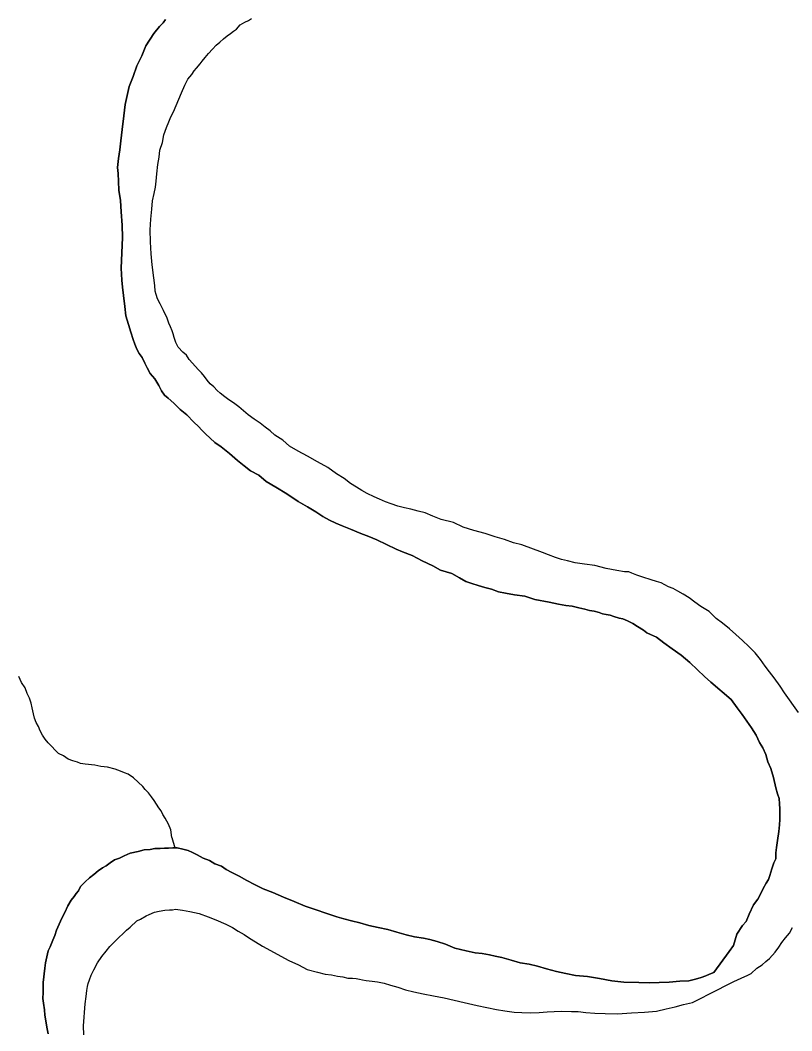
# Model space of a CAD drawing. Extents: x 2.1 to 73.9, y 4 to 26.
# Drawn here: x 47.8205 to 48.0657, y 24.3627 to 24.6839 of the extents above; entities that cross this region are included whole.
import ezdxf

# ---------------------------------------------------------------- set-up
doc = ezdxf.new("R2010")
doc.units = 0
doc.layers.add('GM_X_Major_River', color=7, linetype='Continuous')
doc.layers.add('GM_X_Minor_River', color=7, linetype='Continuous')

msp = doc.modelspace()

# ---------------------------------------------------------------- linework, layer by layer
at = {"layer": 'GM_X_Major_River'}
for points in [[(47.86672, 24.68415), (47.86593, 24.68303), (47.86477, 24.68192), (47.863, 24.67969), (47.86043, 24.67577), (47.85921, 24.67257), (47.85761, 24.66938), (47.85639, 24.666), (47.85517, 24.6628), (47.85453, 24.65997), (47.85389, 24.65713), (47.85342, 24.65354), (47.85293, 24.64918), (47.85246, 24.64559), (47.8522, 24.64274), (47.85174, 24.63991), (47.85148, 24.63706), (47.85163, 24.63516), (47.85175, 24.63269), (47.85187, 24.62984), (47.85236, 24.6266), (47.85265, 24.62298), (47.85292, 24.6188), (47.85301, 24.61481), (47.85258, 24.60513), (47.85287, 24.60133), (47.853, 24.59905), (47.85331, 24.59638), (47.8538, 24.59295), (47.8541, 24.5899), (47.85498, 24.58722), (47.85568, 24.58474), (47.85638, 24.58244), (47.85691, 24.58091), (47.85763, 24.57937), (47.85836, 24.57802), (47.85928, 24.57667), (47.86018, 24.57494), (47.8609, 24.5734), (47.86181, 24.57167), (47.86328, 24.56992), (47.86456, 24.5678), (47.86547, 24.56607), (47.86638, 24.56471), (47.8675, 24.56374), (47.86936, 24.56217), (47.8714, 24.56022), (47.87344, 24.55846), (47.87566, 24.55612), (47.87715, 24.55476), (47.87826, 24.55359), (47.87937, 24.55242), (47.88085, 24.55105), (47.88234, 24.54969), (47.88439, 24.54831), (47.887, 24.54615), (47.8896, 24.544), (47.89165, 24.54223), (47.8937, 24.54066), (47.89632, 24.53927), (47.89874, 24.53731), (47.90174, 24.53552), (47.90529, 24.53334), (47.90884, 24.53097), (47.91184, 24.52919), (47.91446, 24.5276), (47.9167, 24.52622), (47.91876, 24.52502), (47.92082, 24.52402), (47.92289, 24.52321), (47.92553, 24.52219), (47.92872, 24.52078), (47.93135, 24.51977), (47.9338, 24.51875), (47.93999, 24.51575), (47.94206, 24.51494), (47.94507, 24.51372), (47.94826, 24.51212), (47.95163, 24.51052), (47.95407, 24.50912), (47.95765, 24.50808), (47.96009, 24.50669), (47.96214, 24.5055), (47.96403, 24.50488), (47.9661, 24.50426), (47.96818, 24.50364), (47.97025, 24.50302), (47.97251, 24.5022), (47.97478, 24.50176), (47.97762, 24.50131), (47.98083, 24.50085)], [(47.98083, 24.50085), (47.97762, 24.50131), (47.97478, 24.50176), (47.97251, 24.5022), (47.97025, 24.50302), (47.96818, 24.50364), (47.9661, 24.50426), (47.96403, 24.50488), (47.96214, 24.5055), (47.96009, 24.50669), (47.95765, 24.50808), (47.95407, 24.50912), (47.95163, 24.51052), (47.94826, 24.51212), (47.94507, 24.51372), (47.94206, 24.51494), (47.93999, 24.51575), (47.9338, 24.51875), (47.93135, 24.51977), (47.92872, 24.52078), (47.92553, 24.52219), (47.92289, 24.52321), (47.92082, 24.52402), (47.91876, 24.52502), (47.9167, 24.52622), (47.91446, 24.5276), (47.91184, 24.52919), (47.90884, 24.53097), (47.90529, 24.53334), (47.90174, 24.53552), (47.89874, 24.53731), (47.89632, 24.53927), (47.8937, 24.54066), (47.89165, 24.54223), (47.8896, 24.544), (47.887, 24.54615), (47.88439, 24.54831), (47.88234, 24.54969), (47.88085, 24.55105), (47.87937, 24.55242), (47.87826, 24.55359), (47.87715, 24.55476), (47.87566, 24.55612), (47.87344, 24.55846), (47.8714, 24.56022), (47.86936, 24.56217), (47.8675, 24.56374), (47.86638, 24.56471), (47.86547, 24.56607), (47.86456, 24.5678), (47.86328, 24.56992), (47.86181, 24.57167), (47.8609, 24.5734), (47.86018, 24.57494), (47.85928, 24.57667), (47.85836, 24.57802), (47.85763, 24.57937), (47.85691, 24.58091), (47.85638, 24.58244), (47.85568, 24.58474), (47.85498, 24.58722), (47.8541, 24.5899), (47.8538, 24.59295), (47.85331, 24.59638), (47.853, 24.59905), (47.85287, 24.60133), (47.85258, 24.60513), (47.85301, 24.61481), (47.85292, 24.6188), (47.85265, 24.62298), (47.85236, 24.6266), (47.85187, 24.62984), (47.85175, 24.63269), (47.85163, 24.63516), (47.85148, 24.63706), (47.85174, 24.63991), (47.8522, 24.64274), (47.85246, 24.64559), (47.85293, 24.64918), (47.85342, 24.65354), (47.85389, 24.65713), (47.85453, 24.65997), (47.85517, 24.6628), (47.85639, 24.666), (47.85761, 24.66938), (47.85921, 24.67257), (47.86043, 24.67577), (47.863, 24.67969), (47.86477, 24.68192), (47.86593, 24.68303), (47.86672, 24.68415)], [(47.89301, 24.55853), (47.89152, 24.55971), (47.89003, 24.56107), (47.88835, 24.56226), (47.88686, 24.56324), (47.88555, 24.56423), (47.88406, 24.5654), (47.88313, 24.56619), (47.88202, 24.56736), (47.88091, 24.56833), (47.87999, 24.5695), (47.87907, 24.57066), (47.87815, 24.57182), (47.87722, 24.57279), (47.87427, 24.5761), (47.87335, 24.57745), (47.87223, 24.57843), (47.87075, 24.57998), (47.87003, 24.58152), (47.8695, 24.58305), (47.86915, 24.5842), (47.8688, 24.58516), (47.86826, 24.5865), (47.86772, 24.58766), (47.86719, 24.58919), (47.86611, 24.59169), (47.86502, 24.5938), (47.86411, 24.59535), (47.86377, 24.59668), (47.86341, 24.59783), (47.86327, 24.59954), (47.86295, 24.60202), (47.86249, 24.60621), (47.86219, 24.60964), (47.86191, 24.61344), (47.86181, 24.61724), (47.86209, 24.62065), (47.86236, 24.62387), (47.86262, 24.62653), (47.86305, 24.62879), (47.86348, 24.63087), (47.86372, 24.63277), (47.86397, 24.63504), (47.86423, 24.63807), (47.86467, 24.64034), (47.86492, 24.64261), (47.86574, 24.64506), (47.86618, 24.64752), (47.867, 24.64977), (47.8678, 24.65165), (47.86841, 24.65316), (47.86921, 24.65484), (47.87183, 24.66086), (47.87285, 24.6633), (47.87384, 24.66517), (47.87502, 24.66666), (47.87581, 24.66778), (47.87659, 24.66871), (47.87776, 24.67001), (47.87835, 24.67094), (47.87933, 24.67206), (47.88032, 24.67336), (47.88168, 24.67466), (47.88285, 24.67596), (47.88401, 24.67688), (47.88518, 24.67799), (47.88634, 24.67891), (47.88731, 24.67964), (47.88828, 24.68038), (47.88925, 24.68111), (47.89042, 24.68241), (47.89196, 24.68332), (47.89312, 24.68386), (47.89408, 24.68441)], [(47.89301, 24.55853), (47.89152, 24.55971), (47.89003, 24.56107), (47.88835, 24.56226), (47.88686, 24.56324), (47.88555, 24.56423), (47.88406, 24.5654), (47.88313, 24.56619), (47.88202, 24.56736), (47.88091, 24.56833), (47.87999, 24.5695), (47.87907, 24.57066), (47.87815, 24.57182), (47.87722, 24.57279), (47.87427, 24.5761), (47.87335, 24.57745), (47.87223, 24.57843), (47.87075, 24.57998), (47.87003, 24.58152), (47.8695, 24.58305), (47.86915, 24.5842), (47.8688, 24.58516), (47.86826, 24.5865), (47.86772, 24.58766), (47.86719, 24.58919), (47.86611, 24.59169), (47.86502, 24.5938), (47.86411, 24.59535), (47.86377, 24.59668), (47.86341, 24.59783), (47.86327, 24.59954), (47.86295, 24.60202), (47.86249, 24.60621), (47.86219, 24.60964), (47.86191, 24.61344), (47.86181, 24.61724), (47.86209, 24.62065), (47.86236, 24.62387), (47.86262, 24.62653), (47.86305, 24.62879), (47.86348, 24.63087), (47.86372, 24.63277), (47.86397, 24.63504), (47.86423, 24.63807), (47.86467, 24.64034), (47.86492, 24.64261), (47.86574, 24.64506), (47.86618, 24.64752), (47.867, 24.64977), (47.8678, 24.65165), (47.86841, 24.65316), (47.86921, 24.65484), (47.87183, 24.66086), (47.87285, 24.6633), (47.87384, 24.66517), (47.87502, 24.66666), (47.87581, 24.66778), (47.87659, 24.66871), (47.87776, 24.67001), (47.87835, 24.67094), (47.87933, 24.67206), (47.88032, 24.67336), (47.88168, 24.67466), (47.88285, 24.67596), (47.88401, 24.67688), (47.88518, 24.67799), (47.88634, 24.67891), (47.88731, 24.67964), (47.88828, 24.68038), (47.88925, 24.68111), (47.89042, 24.68241), (47.89196, 24.68332), (47.89312, 24.68386), (47.89408, 24.68441)], [(48.06785, 24.46389), (48.06344, 24.47007), (48.06198, 24.4722), (48.06015, 24.47491), (48.05867, 24.47684), (48.0572, 24.47859), (48.05573, 24.48071), (48.05408, 24.48285), (48.05204, 24.4848), (48.05, 24.48675), (48.04796, 24.4887), (48.04591, 24.49046), (48.04368, 24.49222), (48.04163, 24.4938), (48.0394, 24.49594), (48.03678, 24.49753), (48.03492, 24.4989), (48.03305, 24.50028), (48.03118, 24.50147), (48.0295, 24.50246), (48.028, 24.50326), (48.02649, 24.50386), (48.02537, 24.50446), (48.02424, 24.50506), (48.02274, 24.50548), (48.02104, 24.50609), (48.0184, 24.50692), (48.01652, 24.50754), (48.01483, 24.50815), (48.01389, 24.50855), (48.01256, 24.50859), (48.0101, 24.50903), (48.0067, 24.50969), (48.00311, 24.51054), (47.99989, 24.511), (47.99686, 24.51145), (47.99441, 24.51209), (47.99252, 24.51251), (47.99064, 24.51313), (47.98838, 24.51395), (47.9865, 24.51476), (47.97991, 24.5172), (47.97727, 24.51784), (47.97445, 24.51886), (47.97143, 24.5197), (47.96823, 24.52073), (47.96464, 24.52177), (47.96125, 24.5228), (47.95825, 24.52421), (47.95428, 24.52526), (47.95165, 24.52628), (47.94921, 24.52729), (47.94694, 24.52791), (47.94468, 24.52854), (47.9426, 24.52897), (47.94052, 24.52941), (47.93845, 24.53022), (47.93657, 24.53084), (47.93469, 24.53164), (47.933, 24.53245), (47.93075, 24.53345), (47.92906, 24.53445), (47.92738, 24.53544), (47.92551, 24.53662), (47.92346, 24.5382), (47.92103, 24.53978), (47.91823, 24.54175), (47.91505, 24.54354), (47.91186, 24.54533), (47.90886, 24.54692), (47.90605, 24.54851), (47.90401, 24.55046), (47.90139, 24.55205), (47.89991, 24.55342), (47.89842, 24.55459), (47.89674, 24.55578), (47.89487, 24.55715), (47.89301, 24.55853)], [(48.06785, 24.46389), (48.06344, 24.47007), (48.06198, 24.4722), (48.06015, 24.47491), (48.05867, 24.47684), (48.0572, 24.47859), (48.05573, 24.48071), (48.05408, 24.48285), (48.05204, 24.4848), (48.05, 24.48675), (48.04796, 24.4887), (48.04591, 24.49046), (48.04368, 24.49222), (48.04163, 24.4938), (48.0394, 24.49594), (48.03678, 24.49753), (48.03492, 24.4989), (48.03305, 24.50028), (48.03118, 24.50147), (48.0295, 24.50246), (48.028, 24.50326), (48.02649, 24.50386), (48.02537, 24.50446), (48.02424, 24.50506), (48.02274, 24.50548), (48.02104, 24.50609), (48.0184, 24.50692), (48.01652, 24.50754), (48.01483, 24.50815), (48.01389, 24.50855), (48.01256, 24.50859), (48.0101, 24.50903), (48.0067, 24.50969), (48.00311, 24.51054), (47.99989, 24.511), (47.99686, 24.51145), (47.99441, 24.51209), (47.99252, 24.51251), (47.99064, 24.51313), (47.98838, 24.51395), (47.9865, 24.51476), (47.97991, 24.5172), (47.97727, 24.51784), (47.97445, 24.51886), (47.97143, 24.5197), (47.96823, 24.52073), (47.96464, 24.52177), (47.96125, 24.5228), (47.95825, 24.52421), (47.95428, 24.52526), (47.95165, 24.52628), (47.94921, 24.52729), (47.94694, 24.52791), (47.94468, 24.52854), (47.9426, 24.52897), (47.94052, 24.52941), (47.93845, 24.53022), (47.93657, 24.53084), (47.93469, 24.53164), (47.933, 24.53245), (47.93075, 24.53345), (47.92906, 24.53445), (47.92738, 24.53544), (47.92551, 24.53662), (47.92346, 24.5382), (47.92103, 24.53978), (47.91823, 24.54175), (47.91505, 24.54354), (47.91186, 24.54533), (47.90886, 24.54692), (47.90605, 24.54851), (47.90401, 24.55046), (47.90139, 24.55205), (47.89991, 24.55342), (47.89842, 24.55459), (47.89674, 24.55578), (47.89487, 24.55715), (47.89301, 24.55853)], [(47.98083, 24.50085), (47.98404, 24.49982), (47.98857, 24.49894), (47.99159, 24.4983), (47.99386, 24.49786), (47.99595, 24.49762), (47.99803, 24.49718), (47.99991, 24.49675), (48.00142, 24.49634), (48.00294, 24.49611), (48.00445, 24.49569), (48.00557, 24.49528), (48.00671, 24.49506), (48.00803, 24.49484), (48.00916, 24.49443), (48.01086, 24.49382), (48.01199, 24.4936), (48.01349, 24.49299), (48.01518, 24.49219), (48.01668, 24.4912), (48.01855, 24.49002), (48.01967, 24.48923), (48.02079, 24.48863), (48.02267, 24.48782), (48.0251, 24.48605), (48.02771, 24.48409), (48.03051, 24.48212), (48.0333, 24.47977), (48.03571, 24.47743), (48.03793, 24.47528), (48.03998, 24.47352), (48.04649, 24.46804), (48.04832, 24.46533), (48.04998, 24.4632), (48.05144, 24.46108), (48.05291, 24.45895), (48.05437, 24.45663), (48.05545, 24.45433), (48.05655, 24.45259), (48.05744, 24.45048), (48.05814, 24.44818), (48.05904, 24.44607), (48.05992, 24.4432), (48.0606, 24.43996), (48.06112, 24.43804), (48.06165, 24.43651), (48.0618, 24.4348), (48.06195, 24.43328), (48.06191, 24.43176), (48.06186, 24.42986), (48.06182, 24.42815), (48.06158, 24.42607), (48.06113, 24.42323), (48.06088, 24.42096), (48.06065, 24.41926), (48.0606, 24.41736), (48.06, 24.41605), (48.05938, 24.41416), (48.05876, 24.41209), (48.05834, 24.41077), (48.05756, 24.40965), (48.05656, 24.40797), (48.05576, 24.40609), (48.05496, 24.40459), (48.05358, 24.40273), (48.05218, 24.39972), (48.05117, 24.39747), (48.05, 24.39617), (48.04822, 24.39337), (48.04718, 24.38979), (48.0458, 24.38792), (48.04089, 24.38121), (48.03954, 24.38068), (48.03839, 24.38014), (48.03686, 24.37961), (48.03513, 24.37908), (48.03303, 24.37857), (48.03018, 24.37845), (48.02675, 24.37816), (48.02352, 24.37805), (48.02048, 24.37793), (48.01706, 24.37802), (48.01232, 24.37814), (48.00853, 24.37862), (48.00456, 24.37929), (48.00078, 24.37996), (47.99698, 24.38024), (47.99396, 24.38089), (47.99094, 24.38153), (47.98773, 24.38237), (47.9849, 24.38321), (47.98226, 24.38384), (47.97942, 24.3843), (47.97659, 24.38513), (47.97357, 24.38596), (47.9715, 24.3864), (47.96961, 24.38682), (47.96734, 24.38726), (47.96507, 24.38751), (47.96223, 24.38815)], [(47.96223, 24.38815), (47.96507, 24.38751), (47.96734, 24.38726), (47.96961, 24.38682), (47.9715, 24.3864), (47.97357, 24.38596), (47.97659, 24.38513), (47.97942, 24.3843), (47.98226, 24.38384), (47.9849, 24.38321), (47.98773, 24.38237), (47.99094, 24.38153), (47.99396, 24.38089), (47.99698, 24.38024), (48.00078, 24.37996), (48.00456, 24.37929), (48.00853, 24.37862), (48.01232, 24.37814), (48.01706, 24.37802), (48.02048, 24.37793), (48.02352, 24.37805), (48.02675, 24.37816), (48.03018, 24.37845), (48.03303, 24.37857), (48.03513, 24.37908), (48.03686, 24.37961), (48.03839, 24.38014), (48.03954, 24.38068), (48.04089, 24.38121), (48.0458, 24.38792), (48.04718, 24.38979), (48.04822, 24.39337), (48.05, 24.39617), (48.05117, 24.39747), (48.05218, 24.39972), (48.05358, 24.40273), (48.05496, 24.40459), (48.05576, 24.40609), (48.05656, 24.40797), (48.05756, 24.40965), (48.05834, 24.41077), (48.05876, 24.41209), (48.05938, 24.41416), (48.06, 24.41605), (48.0606, 24.41736), (48.06065, 24.41926), (48.06088, 24.42096), (48.06113, 24.42323), (48.06158, 24.42607), (48.06182, 24.42815), (48.06186, 24.42986), (48.06191, 24.43176), (48.06195, 24.43328), (48.0618, 24.4348), (48.06165, 24.43651), (48.06112, 24.43804), (48.0606, 24.43996), (48.05992, 24.4432), (48.05904, 24.44607), (48.05814, 24.44818), (48.05744, 24.45048), (48.05655, 24.45259), (48.05545, 24.45433), (48.05437, 24.45663), (48.05291, 24.45895), (48.05144, 24.46108), (48.04998, 24.4632), (48.04832, 24.46533), (48.04649, 24.46804), (48.03998, 24.47352), (48.03793, 24.47528), (48.03571, 24.47743), (48.0333, 24.47977), (48.03051, 24.48212), (48.02771, 24.48409), (48.0251, 24.48605), (48.02267, 24.48782), (48.02079, 24.48863), (48.01967, 24.48923), (48.01855, 24.49002), (48.01668, 24.4912), (48.01518, 24.49219), (48.01349, 24.49299), (48.01199, 24.4936), (48.01086, 24.49382), (48.00916, 24.49443), (48.00803, 24.49484), (48.00671, 24.49506), (48.00557, 24.49528), (48.00445, 24.49569), (48.00294, 24.49611), (48.00142, 24.49634), (47.99991, 24.49675), (47.99803, 24.49718), (47.99595, 24.49762), (47.99386, 24.49786), (47.99159, 24.4983), (47.98857, 24.49894), (47.98404, 24.49982), (47.98083, 24.50085)], [(47.96223, 24.38815), (47.95865, 24.389), (47.95564, 24.39022), (47.953, 24.39104), (47.95074, 24.39167), (47.94866, 24.3921), (47.94582, 24.39256), (47.94318, 24.39319), (47.94016, 24.39403), (47.93733, 24.39486), (47.93431, 24.39551), (47.93128, 24.39615), (47.92846, 24.39698), (47.92581, 24.39762), (47.92336, 24.39825), (47.9211, 24.39888), (47.91112, 24.40236), (47.90754, 24.40378), (47.90416, 24.4052), (47.90078, 24.40661), (47.89777, 24.40783), (47.89496, 24.40923), (47.89252, 24.41043), (47.89008, 24.41182), (47.88783, 24.41302), (47.88596, 24.41402), (47.88446, 24.415), (47.88239, 24.41582), (47.88071, 24.41681), (47.87864, 24.41762), (47.87677, 24.41862), (47.87527, 24.41942), (47.87395, 24.42002), (47.87225, 24.42044), (47.87037, 24.42087), (47.86904, 24.4209), (47.8677, 24.42075), (47.86637, 24.42078), (47.86504, 24.42062), (47.86333, 24.42067), (47.8618, 24.42033), (47.8599, 24.42019), (47.85799, 24.41967), (47.85551, 24.41916), (47.85358, 24.41826), (47.85205, 24.41754), (47.85051, 24.41701), (47.84916, 24.41609), (47.84781, 24.41518), (47.84665, 24.41445), (47.8453, 24.41353), (47.84394, 24.41243), (47.84258, 24.41132), (47.84122, 24.41003), (47.83966, 24.40855), (47.83906, 24.40724), (47.83828, 24.40631), (47.83768, 24.40537), (47.83671, 24.40426), (47.83571, 24.40238), (47.83471, 24.40032), (47.83371, 24.39845), (47.83291, 24.39657), (47.8321, 24.39469), (47.83149, 24.393), (47.83088, 24.39149), (47.83007, 24.38943), (47.82946, 24.38811), (47.82904, 24.38622), (47.82861, 24.38434), (47.82838, 24.38263), (47.82788, 24.37809), (47.82784, 24.37657), (47.8278, 24.37486), (47.82775, 24.37297), (47.8279, 24.37144), (47.82823, 24.36935), (47.82838, 24.36763), (47.82872, 24.36592), (47.82904, 24.36382), (47.82937, 24.36172)], [(47.82937, 24.36172), (47.82904, 24.36382), (47.82872, 24.36592), (47.82838, 24.36763), (47.82823, 24.36935), (47.8279, 24.37144), (47.82775, 24.37297), (47.8278, 24.37486), (47.82784, 24.37657), (47.82788, 24.37809), (47.82838, 24.38263), (47.82861, 24.38434), (47.82904, 24.38622), (47.82946, 24.38811), (47.83007, 24.38943), (47.83088, 24.39149), (47.83149, 24.393), (47.8321, 24.39469), (47.83291, 24.39657), (47.83371, 24.39845), (47.83471, 24.40032), (47.83571, 24.40238), (47.83671, 24.40426), (47.83768, 24.40537), (47.83828, 24.40631), (47.83906, 24.40724), (47.83966, 24.40855), (47.84122, 24.41003), (47.84258, 24.41132), (47.84394, 24.41243), (47.8453, 24.41353), (47.84665, 24.41445), (47.84781, 24.41518), (47.84916, 24.41609), (47.85051, 24.41701), (47.85205, 24.41754), (47.85358, 24.41826), (47.85551, 24.41916), (47.85799, 24.41967), (47.8599, 24.42019), (47.8618, 24.42033), (47.86333, 24.42067), (47.86504, 24.42062), (47.86637, 24.42078), (47.8677, 24.42075), (47.86904, 24.4209), (47.87037, 24.42087), (47.87225, 24.42044), (47.87395, 24.42002), (47.87527, 24.41942), (47.87677, 24.41862), (47.87864, 24.41762), (47.88071, 24.41681), (47.88239, 24.41582), (47.88446, 24.415), (47.88596, 24.41402), (47.88783, 24.41302), (47.89008, 24.41182), (47.89252, 24.41043), (47.89496, 24.40923), (47.89777, 24.40783), (47.90078, 24.40661), (47.90416, 24.4052), (47.90754, 24.40378), (47.91112, 24.40236), (47.9211, 24.39888), (47.92336, 24.39825), (47.92581, 24.39762), (47.92846, 24.39698), (47.93128, 24.39615), (47.93431, 24.39551), (47.93733, 24.39486), (47.94016, 24.39403), (47.94318, 24.39319), (47.94582, 24.39256), (47.94866, 24.3921), (47.95074, 24.39167), (47.953, 24.39104), (47.95564, 24.39022), (47.95865, 24.389), (47.96223, 24.38815)], [(47.85179, 24.39229), (47.85335, 24.39377), (47.85432, 24.3947), (47.85548, 24.39561), (47.85762, 24.39765), (47.85878, 24.39819), (47.86052, 24.39928), (47.86147, 24.39964), (47.8632, 24.40036), (47.86473, 24.4007), (47.86645, 24.40103), (47.86797, 24.40118), (47.86892, 24.40116), (47.86987, 24.40132), (47.87215, 24.40108), (47.87441, 24.40064), (47.87744, 24.39999), (47.88026, 24.39897), (47.88271, 24.39796), (47.8859, 24.39655), (47.88796, 24.39555), (47.88983, 24.39436), (47.89171, 24.39336), (47.89339, 24.39218), (47.89526, 24.391), (47.8975, 24.38961), (47.90593, 24.38503), (47.90894, 24.38362), (47.91175, 24.38222), (47.91496, 24.38138), (47.91741, 24.38075), (47.91949, 24.3805), (47.92138, 24.38008), (47.92309, 24.37984), (47.9246, 24.37943), (47.92611, 24.37939), (47.92725, 24.37936), (47.92839, 24.37914), (47.92933, 24.37892), (47.93047, 24.37871), (47.93236, 24.37847), (47.93406, 24.37823), (47.93614, 24.3778), (47.93821, 24.37718), (47.94048, 24.37655), (47.94293, 24.37573), (47.94557, 24.37509), (47.94859, 24.37445), (47.95181, 24.3738), (47.95521, 24.37314), (47.95842, 24.37249), (47.96163, 24.37165), (47.96578, 24.37078), (47.96881, 24.37014), (47.97183, 24.36949), (47.97448, 24.36904), (47.97751, 24.36859), (47.97997, 24.36852), (47.98282, 24.36845), (47.98548, 24.36857), (47.98796, 24.3687), (47.99024, 24.36883), (47.99252, 24.36896), (47.99575, 24.36888), (47.99784, 24.36883), (48.0003, 24.36857), (48.00314, 24.36831), (48.00637, 24.36823), (48.01035, 24.36813), (48.01473, 24.3684), (48.01892, 24.36867), (48.02272, 24.36895), (48.02578, 24.36964), (48.02864, 24.37032), (48.03132, 24.37101), (48.03419, 24.3717), (48.04208, 24.37568), (48.04477, 24.37713), (48.04727, 24.37839), (48.04958, 24.37947), (48.05169, 24.38037), (48.05284, 24.38091), (48.05459, 24.38257), (48.05633, 24.38367), (48.0575, 24.38478), (48.05866, 24.3857), (48.06042, 24.38774), (48.0616, 24.38923), (48.06259, 24.39073), (48.06376, 24.39221), (48.06494, 24.3937), (48.06594, 24.39558)], [(47.85179, 24.39229), (47.85335, 24.39377), (47.85432, 24.3947), (47.85548, 24.39561), (47.85762, 24.39765), (47.85878, 24.39819), (47.86052, 24.39928), (47.86147, 24.39964), (47.8632, 24.40036), (47.86473, 24.4007), (47.86645, 24.40103), (47.86797, 24.40118), (47.86892, 24.40116), (47.86987, 24.40132), (47.87215, 24.40108), (47.87441, 24.40064), (47.87744, 24.39999), (47.88026, 24.39897), (47.88271, 24.39796), (47.8859, 24.39655), (47.88796, 24.39555), (47.88983, 24.39436), (47.89171, 24.39336), (47.89339, 24.39218), (47.89526, 24.391), (47.8975, 24.38961), (47.90593, 24.38503), (47.90894, 24.38362), (47.91175, 24.38222), (47.91496, 24.38138), (47.91741, 24.38075), (47.91949, 24.3805), (47.92138, 24.38008), (47.92309, 24.37984), (47.9246, 24.37943), (47.92611, 24.37939), (47.92725, 24.37936), (47.92839, 24.37914), (47.92933, 24.37892), (47.93047, 24.37871), (47.93236, 24.37847), (47.93406, 24.37823), (47.93614, 24.3778), (47.93821, 24.37718), (47.94048, 24.37655), (47.94293, 24.37573), (47.94557, 24.37509), (47.94859, 24.37445), (47.95181, 24.3738), (47.95521, 24.37314), (47.95842, 24.37249), (47.96163, 24.37165), (47.96578, 24.37078), (47.96881, 24.37014), (47.97183, 24.36949), (47.97448, 24.36904), (47.97751, 24.36859), (47.97997, 24.36852), (47.98282, 24.36845), (47.98548, 24.36857), (47.98796, 24.3687), (47.99024, 24.36883), (47.99252, 24.36896), (47.99575, 24.36888), (47.99784, 24.36883), (48.0003, 24.36857), (48.00314, 24.36831), (48.00637, 24.36823), (48.01035, 24.36813), (48.01473, 24.3684), (48.01892, 24.36867), (48.02272, 24.36895), (48.02578, 24.36964), (48.02864, 24.37032), (48.03132, 24.37101), (48.03419, 24.3717), (48.04208, 24.37568), (48.04477, 24.37713), (48.04727, 24.37839), (48.04958, 24.37947), (48.05169, 24.38037), (48.05284, 24.38091), (48.05459, 24.38257), (48.05633, 24.38367), (48.0575, 24.38478), (48.05866, 24.3857), (48.06042, 24.38774), (48.0616, 24.38923), (48.06259, 24.39073), (48.06376, 24.39221), (48.06494, 24.3937), (48.06594, 24.39558)], [(47.84076, 24.36143), (47.84064, 24.36428), (47.8412, 24.37129), (47.84144, 24.37357), (47.84168, 24.37546), (47.84191, 24.37678), (47.84212, 24.37773), (47.84253, 24.37886), (47.84313, 24.38036), (47.84394, 24.38205), (47.84513, 24.3843), (47.84651, 24.38635), (47.84789, 24.38802), (47.84906, 24.38951), (47.85024, 24.39081), (47.85179, 24.39229)], [(47.84076, 24.36143), (47.84064, 24.36428), (47.8412, 24.37129), (47.84144, 24.37357), (47.84168, 24.37546), (47.84191, 24.37678), (47.84212, 24.37773), (47.84253, 24.37886), (47.84313, 24.38036), (47.84394, 24.38205), (47.84513, 24.3843), (47.84651, 24.38635), (47.84789, 24.38802), (47.84906, 24.38951), (47.85024, 24.39081), (47.85179, 24.39229)]]:
    msp.add_lwpolyline(points, dxfattribs=at)
at = {"layer": 'GM_X_Minor_River'}
for points in [[(47.8687, 24.42412), (47.86842, 24.42661), (47.8677, 24.42834), (47.86716, 24.42931), (47.86661, 24.43027), (47.86588, 24.43143), (47.86534, 24.43258), (47.86461, 24.43355), (47.86387, 24.43471), (47.86314, 24.43586), (47.86222, 24.43703), (47.86131, 24.43838), (47.86019, 24.43936), (47.85946, 24.44032), (47.85797, 24.44169), (47.85649, 24.44306), (47.85481, 24.44424), (47.85368, 24.44465), (47.85236, 24.44525), (47.85067, 24.44587), (47.84822, 24.4465), (47.84613, 24.44674), (47.84424, 24.44717), (47.84121, 24.44744), (47.8397, 24.44766), (47.83876, 24.44807), (47.83725, 24.44848), (47.83575, 24.44909), (47.83425, 24.45008), (47.83275, 24.45088), (47.83164, 24.45186), (47.83053, 24.45302), (47.82942, 24.45419), (47.8285, 24.45536), (47.82758, 24.45671), (47.82685, 24.45805), (47.82632, 24.4594), (47.82559, 24.46074), (47.82506, 24.46209), (47.82471, 24.46343), (47.82438, 24.46533), (47.82404, 24.46686), (47.8235, 24.46839), (47.82278, 24.46993), (47.82207, 24.47166), (47.82097, 24.4734), (47.82007, 24.47532)], [(47.8687, 24.42412), (47.86963, 24.42089)]]:
    msp.add_lwpolyline(points, dxfattribs=at)

doc.saveas('drawing.dxf')
